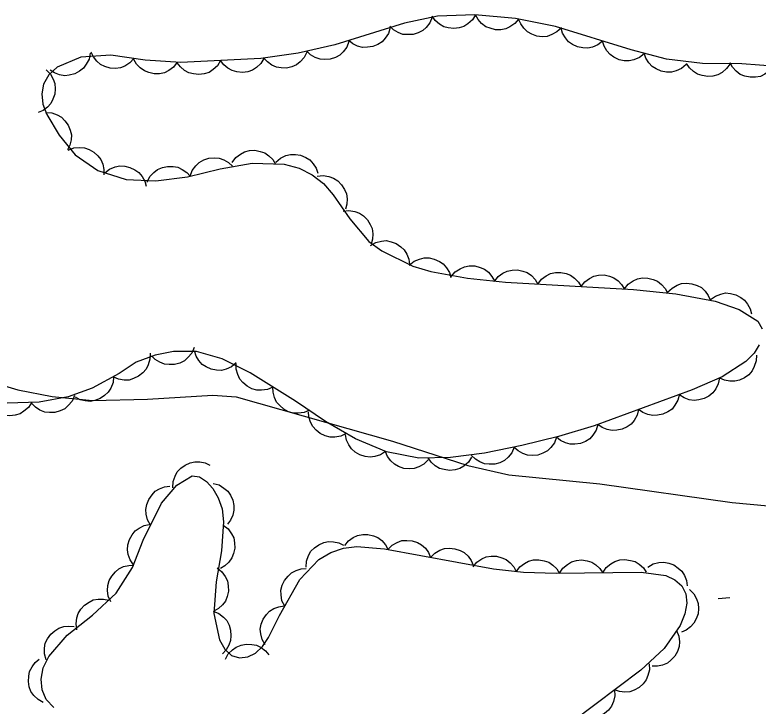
# Model space of a CAD drawing. Extents: x 336540 to 340074, y 5572036 to 5573747.
# Drawn here: x 337918.1 to 337969.5, y 5572383.9 to 5572431.7 of the extents above; entities that cross this region are included whole.
import ezdxf

# ---------------------------------------------------------------- set-up
doc = ezdxf.new("R2010")
doc.units = 0
for name, color, linetype in [('Niveau 2', 7, 'Continuous'), ('Niveau 3', 7, 'Continuous'), ('Niveau 44', 7, 'Continuous')]:
    doc.layers.add(name, color=color, linetype=linetype)

msp = doc.modelspace()

# ---------------------------------------------------------------- linework, layer by layer
at = {"layer": 'Niveau 2'}
msp.add_lwpolyline([(337916.28, 5572406.36), (337918.29, 5572405.77), (337920.68, 5572405.29), (337923.46, 5572405.02), (337927.27, 5572405.11), (337931.78, 5572405.39), (337933.4, 5572405.28), (337944.21, 5572402.2), (337949.41, 5572400.53), (337952.25, 5572399.89), (337958.52, 5572399.25), (337967.67, 5572397.97), (337970.17, 5572397.74)], dxfattribs=at)
at = {"layer": 'Niveau 3'}
msp.add_line((337966.7, 5572391.32), (337967.51, 5572391.39), dxfattribs=at)
at = {"layer": 'Niveau 44'}
for points in [[(337970.8, 5572428.13), (337968.34, 5572428.32), (337965.63, 5572428.33), (337963.13, 5572428.63), (337960.7, 5572429.28), (337955.47, 5572430.89), (337952.71, 5572431.44), (337949.88, 5572431.7), (337947.32, 5572431.61), (337945.02, 5572431.13), (337940.22, 5572429.63), (337937.68, 5572429.04), (337935.09, 5572428.68), (337929.57, 5572428.4), (337927.11, 5572428.56), (337924.74, 5572428.91), (337922.66, 5572428.78), (337921.02, 5572428.08), (337920.44, 5572427.54), (337920.07, 5572426.9), (337919.95, 5572426.24), (337920.03, 5572425.53), (337920.31, 5572424.81), (337921.15, 5572423.38), (337922.26, 5572422.02), (337923.83, 5572420.93), (337925.78, 5572420.3), (337927.83, 5572420.21), (337930.02, 5572420.5), (337932.28, 5572421.04), (337934.5, 5572421.44), (337936.72, 5572421.36), (337937.74, 5572421.09), (337938.65, 5572420.64), (337939.42, 5572420.03), (337940.09, 5572419.26)], [(337946.95, 5572431.53), (337946.79, 5572431.15), (337946.53, 5572430.83), (337946.29, 5572430.61), (337945.98, 5572430.45), (337945.63, 5572430.34), (337945.24, 5572430.33), (337944.92, 5572430.35), (337944.59, 5572430.48), (337944.27, 5572430.67), (337944.01, 5572430.92)], [(337949.94, 5572431.7), (337949.72, 5572431.35), (337949.41, 5572431.08), (337949.14, 5572430.9), (337948.8, 5572430.8), (337948.43, 5572430.75), (337948.05, 5572430.8), (337947.74, 5572430.88), (337947.44, 5572431.06), (337947.15, 5572431.31), (337946.94, 5572431.6)], [(337952.93, 5572431.42), (337952.66, 5572431.1), (337952.32, 5572430.87), (337952.03, 5572430.73), (337951.68, 5572430.67), (337951.31, 5572430.67), (337950.94, 5572430.77), (337950.64, 5572430.88), (337950.36, 5572431.1), (337950.11, 5572431.38), (337949.94, 5572431.69)], [(337955.87, 5572430.81), (337955.57, 5572430.52), (337955.21, 5572430.33), (337954.9, 5572430.21), (337954.55, 5572430.19), (337954.18, 5572430.23), (337953.82, 5572430.37), (337953.53, 5572430.52), (337953.28, 5572430.77), (337953.06, 5572431.07), (337952.92, 5572431.4)], [(337944.04, 5572430.82), (337943.92, 5572430.42), (337943.69, 5572430.08), (337943.48, 5572429.84), (337943.18, 5572429.65), (337942.84, 5572429.51), (337942.46, 5572429.46), (337942.13, 5572429.45), (337941.79, 5572429.54), (337941.46, 5572429.7), (337941.18, 5572429.93)], [(337958.72, 5572429.89), (337958.4, 5572429.63), (337958.02, 5572429.47), (337957.7, 5572429.39), (337957.35, 5572429.41), (337956.99, 5572429.49), (337956.65, 5572429.66), (337956.37, 5572429.83), (337956.15, 5572430.11), (337955.96, 5572430.43), (337955.86, 5572430.77)], [(337941.19, 5572429.86), (337941.04, 5572429.47), (337940.8, 5572429.15), (337940.56, 5572428.91), (337940.25, 5572428.75), (337939.9, 5572428.64), (337939.51, 5572428.61), (337939.19, 5572428.63), (337938.86, 5572428.75), (337938.54, 5572428.93), (337938.27, 5572429.18)], [(337961.59, 5572429.01), (337961.27, 5572428.74), (337960.89, 5572428.59), (337960.57, 5572428.51), (337960.22, 5572428.52), (337959.86, 5572428.6), (337959.51, 5572428.77), (337959.24, 5572428.95), (337959.01, 5572429.22), (337958.83, 5572429.54), (337958.72, 5572429.89)], [(337923.3, 5572429.05), (337923.22, 5572428.64), (337923.03, 5572428.28), (337922.84, 5572428.01), (337922.56, 5572427.8), (337922.23, 5572427.62), (337921.86, 5572427.53), (337921.54, 5572427.49), (337921.19, 5572427.56), (337920.84, 5572427.68), (337920.54, 5572427.88)], [(337926.33, 5572428.67), (337926.05, 5572428.37), (337925.7, 5572428.16), (337925.4, 5572428.03), (337925.05, 5572427.99), (337924.68, 5572428.01), (337924.31, 5572428.13), (337924.02, 5572428.26), (337923.75, 5572428.5), (337923.52, 5572428.79), (337923.37, 5572429.11)], [(337938.28, 5572429.12), (337938.1, 5572428.75), (337937.82, 5572428.45), (337937.56, 5572428.24), (337937.24, 5572428.11), (337936.88, 5572428.02), (337936.5, 5572428.04), (337936.17, 5572428.08), (337935.86, 5572428.23), (337935.55, 5572428.44), (337935.31, 5572428.71)], [(337964.5, 5572428.26), (337964.18, 5572427.99), (337963.81, 5572427.82), (337963.49, 5572427.73), (337963.14, 5572427.73), (337962.78, 5572427.8), (337962.43, 5572427.96), (337962.15, 5572428.12), (337961.92, 5572428.39), (337961.72, 5572428.7), (337961.6, 5572429.04)], [(337929.32, 5572428.42), (337929.06, 5572428.09), (337928.73, 5572427.85), (337928.44, 5572427.7), (337928.1, 5572427.63), (337927.73, 5572427.62), (337927.35, 5572427.71), (337927.05, 5572427.82), (337926.76, 5572428.03), (337926.51, 5572428.3), (337926.33, 5572428.61)], [(337932.32, 5572428.54), (337932.1, 5572428.18), (337931.8, 5572427.91), (337931.52, 5572427.72), (337931.19, 5572427.62), (337930.82, 5572427.57), (337930.44, 5572427.61), (337930.13, 5572427.68), (337929.82, 5572427.86), (337929.54, 5572428.1), (337929.32, 5572428.39)], [(337935.31, 5572428.69), (337935.1, 5572428.33), (337934.79, 5572428.06), (337934.52, 5572427.88), (337934.19, 5572427.77), (337933.82, 5572427.72), (337933.44, 5572427.76), (337933.12, 5572427.84), (337932.82, 5572428.01), (337932.53, 5572428.25), (337932.32, 5572428.54)], [(337970.52, 5572428.15), (337970.26, 5572427.82), (337969.93, 5572427.59), (337969.63, 5572427.44), (337969.29, 5572427.38), (337968.92, 5572427.38), (337968.55, 5572427.47), (337968.24, 5572427.58), (337967.96, 5572427.8), (337967.71, 5572428.07), (337967.53, 5572428.38)], [(337920.25, 5572427.89), (337920.55, 5572427.6), (337920.74, 5572427.24), (337920.86, 5572426.94), (337920.89, 5572426.59), (337920.86, 5572426.22), (337920.73, 5572425.86), (337920.58, 5572425.56), (337920.34, 5572425.31), (337920.04, 5572425.09), (337919.71, 5572424.94)], [(337967.53, 5572428.32), (337967.29, 5572427.98), (337966.98, 5572427.72), (337966.69, 5572427.55), (337966.35, 5572427.46), (337965.99, 5572427.43), (337965.61, 5572427.5), (337965.29, 5572427.59), (337965, 5572427.78), (337964.73, 5572428.04), (337964.53, 5572428.33)], [(337920.22, 5572424.95), (337920.64, 5572424.93), (337921.02, 5572424.79), (337921.31, 5572424.63), (337921.56, 5572424.38), (337921.78, 5572424.08), (337921.91, 5572423.72), (337922, 5572423.41), (337921.98, 5572423.06), (337921.9, 5572422.69), (337921.74, 5572422.37)], [(337921.78, 5572422.35), (337922.17, 5572422.5), (337922.58, 5572422.53), (337922.91, 5572422.51), (337923.24, 5572422.39), (337923.56, 5572422.21), (337923.83, 5572421.94), (337924.04, 5572421.69), (337924.17, 5572421.36), (337924.25, 5572421), (337924.25, 5572420.64)], [(337933.12, 5572421.49), (337933.36, 5572421.83), (337933.69, 5572422.07), (337933.98, 5572422.23), (337934.32, 5572422.31), (337934.69, 5572422.33), (337935.06, 5572422.25), (337935.38, 5572422.15), (337935.66, 5572421.95), (337935.93, 5572421.69), (337936.12, 5572421.38)], [(337930.21, 5572420.55), (337930.36, 5572420.94), (337930.61, 5572421.26), (337930.84, 5572421.49), (337931.15, 5572421.66), (337931.5, 5572421.78), (337931.88, 5572421.8), (337932.21, 5572421.79), (337932.54, 5572421.67), (337932.86, 5572421.49), (337933.13, 5572421.24)], [(337936.14, 5572421.51), (337936.45, 5572421.79), (337936.82, 5572421.96), (337937.14, 5572422.05), (337937.49, 5572422.05), (337937.85, 5572421.99), (337938.2, 5572421.83), (337938.48, 5572421.66), (337938.72, 5572421.4), (337938.92, 5572421.09), (337939.04, 5572420.75)], [(337924.31, 5572420.77), (337924.64, 5572421.03), (337925.02, 5572421.18), (337925.34, 5572421.25), (337925.69, 5572421.24), (337926.05, 5572421.15), (337926.39, 5572420.98), (337926.67, 5572420.8), (337926.89, 5572420.52), (337927.07, 5572420.2), (337927.17, 5572419.85)], [(337927.24, 5572420.13), (337927.43, 5572420.51), (337927.71, 5572420.8), (337927.96, 5572421.01), (337928.29, 5572421.14), (337928.65, 5572421.22), (337929.03, 5572421.21), (337929.36, 5572421.16), (337929.67, 5572421.01), (337929.98, 5572420.79), (337930.21, 5572420.53)], [(337938.99, 5572420.53), (337939.4, 5572420.58), (337939.8, 5572420.51), (337940.12, 5572420.41), (337940.41, 5572420.21), (337940.68, 5572419.95), (337940.88, 5572419.62), (337941.02, 5572419.33), (337941.06, 5572418.98), (337941.05, 5572418.61), (337940.96, 5572418.26)], [(337940.09, 5572419.26), (337941.24, 5572417.58), (337942.57, 5572416.02), (337943.46, 5572415.37), (337945.61, 5572414.32), (337946.85, 5572413.95), (337949.39, 5572413.48), (337952.02, 5572413.21), (337960.85, 5572412.69), (337963.79, 5572412.4), (337966.5, 5572411.89), (337968.16, 5572411.31), (337969.45, 5572410.5), (337969.76, 5572409.98)], [(337940.78, 5572418.12), (337941.19, 5572418.17), (337941.59, 5572418.09), (337941.91, 5572417.99), (337942.19, 5572417.79), (337942.46, 5572417.53), (337942.65, 5572417.2), (337942.79, 5572416.91), (337942.83, 5572416.56), (337942.82, 5572416.19), (337942.72, 5572415.84)], [(337942.68, 5572415.75), (337943.04, 5572415.96), (337943.44, 5572416.05), (337943.77, 5572416.08), (337944.11, 5572416.01), (337944.46, 5572415.88), (337944.77, 5572415.66), (337945.01, 5572415.44), (337945.19, 5572415.14), (337945.33, 5572414.79), (337945.38, 5572414.43)], [(337945.36, 5572414.39), (337945.69, 5572414.66), (337946.06, 5572414.81), (337946.38, 5572414.9), (337946.73, 5572414.89), (337947.09, 5572414.81), (337947.44, 5572414.64), (337947.71, 5572414.47), (337947.94, 5572414.2), (337948.13, 5572413.88), (337948.24, 5572413.54)], [(337948.26, 5572413.6), (337948.53, 5572413.92), (337948.87, 5572414.14), (337949.17, 5572414.28), (337949.51, 5572414.34), (337949.88, 5572414.33), (337950.25, 5572414.23), (337950.56, 5572414.11), (337950.83, 5572413.89), (337951.07, 5572413.61), (337951.24, 5572413.29)], [(337951.24, 5572413.26), (337951.5, 5572413.59), (337951.83, 5572413.82), (337952.12, 5572413.98), (337952.46, 5572414.05), (337952.83, 5572414.06), (337953.21, 5572413.97), (337953.51, 5572413.87), (337953.8, 5572413.66), (337954.05, 5572413.39), (337954.24, 5572413.08)], [(337954.24, 5572413.08), (337954.49, 5572413.41), (337954.82, 5572413.65), (337955.11, 5572413.8), (337955.46, 5572413.87), (337955.83, 5572413.88), (337956.2, 5572413.8), (337956.51, 5572413.69), (337956.79, 5572413.48), (337957.05, 5572413.21), (337957.23, 5572412.9)], [(337957.23, 5572412.9), (337957.49, 5572413.23), (337957.82, 5572413.47), (337958.11, 5572413.63), (337958.45, 5572413.7), (337958.82, 5572413.71), (337959.2, 5572413.62), (337959.5, 5572413.51), (337959.79, 5572413.3), (337960.04, 5572413.04), (337960.23, 5572412.73)], [(337960.23, 5572412.75), (337960.5, 5572413.07), (337960.83, 5572413.3), (337961.13, 5572413.44), (337961.48, 5572413.5), (337961.85, 5572413.49), (337962.22, 5572413.39), (337962.52, 5572413.27), (337962.8, 5572413.05), (337963.04, 5572412.77), (337963.21, 5572412.46)], [(337963.22, 5572412.51), (337963.52, 5572412.8), (337963.87, 5572413), (337964.18, 5572413.11), (337964.53, 5572413.14), (337964.9, 5572413.1), (337965.26, 5572412.97), (337965.55, 5572412.83), (337965.81, 5572412.58), (337966.03, 5572412.28), (337966.17, 5572411.95)], [(337966.18, 5572412), (337966.52, 5572412.25), (337966.9, 5572412.39), (337967.22, 5572412.46), (337967.57, 5572412.43), (337967.93, 5572412.34), (337968.27, 5572412.15), (337968.53, 5572411.97), (337968.75, 5572411.69), (337968.92, 5572411.36), (337969.01, 5572411.01)], [(337969.54, 5572408.88), (337969.19, 5572408.29), (337968.62, 5572407.71), (337966.99, 5572406.67), (337964.91, 5572405.77), (337958.15, 5572403.28), (337955.68, 5572402.53), (337953.14, 5572401.9), (337950.55, 5572401.39), (337948.21, 5572401.08), (337946.01, 5572401.04), (337943.79, 5572401.47), (337941.64, 5572402.36), (337939.56, 5572403.57), (337937.49, 5572404.97), (337934.37, 5572406.93), (337932.42, 5572407.9), (337930.64, 5572408.41), (337929.06, 5572408.41), (337927.79, 5572408.17), (337926.49, 5572407.67), (337925.3, 5572406.88), (337923.43, 5572405.87), (337921.77, 5572405.28), (337919.78, 5572404.91), (337917.57, 5572404.85)], [(337930.49, 5572408.68), (337930.32, 5572408.3), (337930.06, 5572407.99), (337929.81, 5572407.76), (337929.49, 5572407.61), (337929.14, 5572407.51), (337928.76, 5572407.51), (337928.43, 5572407.53), (337928.11, 5572407.67), (337927.79, 5572407.87), (337927.54, 5572408.12)], [(337933.4, 5572407.62), (337933.08, 5572407.35), (337932.71, 5572407.19), (337932.39, 5572407.1), (337932.04, 5572407.11), (337931.67, 5572407.18), (337931.33, 5572407.35), (337931.05, 5572407.52), (337930.82, 5572407.79), (337930.63, 5572408.1), (337930.52, 5572408.45)], [(337927.44, 5572408.3), (337927.43, 5572407.88), (337927.31, 5572407.49), (337927.17, 5572407.19), (337926.94, 5572406.93), (337926.65, 5572406.7), (337926.3, 5572406.54), (337925.99, 5572406.44), (337925.64, 5572406.44), (337925.27, 5572406.5), (337924.94, 5572406.64)], [(337969.35, 5572408.17), (337969.33, 5572407.76), (337969.21, 5572407.37), (337969.06, 5572407.07), (337968.82, 5572406.81), (337968.53, 5572406.59), (337968.18, 5572406.44), (337967.86, 5572406.35), (337967.51, 5572406.35), (337967.15, 5572406.42), (337966.82, 5572406.56)], [(337935.93, 5572405.95), (337935.55, 5572405.78), (337935.14, 5572405.73), (337934.81, 5572405.74), (337934.48, 5572405.84), (337934.15, 5572406.01), (337933.86, 5572406.27), (337933.64, 5572406.51), (337933.5, 5572406.83), (337933.4, 5572407.19), (337933.39, 5572407.55)], [(337924.92, 5572406.67), (337924.88, 5572406.26), (337924.72, 5572405.88), (337924.55, 5572405.6), (337924.3, 5572405.36), (337923.99, 5572405.15), (337923.62, 5572405.03), (337923.31, 5572404.96), (337922.96, 5572404.99), (337922.6, 5572405.08), (337922.28, 5572405.25)], [(337966.8, 5572406.59), (337966.72, 5572406.18), (337966.54, 5572405.82), (337966.34, 5572405.55), (337966.07, 5572405.33), (337965.74, 5572405.15), (337965.37, 5572405.06), (337965.05, 5572405.02), (337964.7, 5572405.08), (337964.35, 5572405.2), (337964.05, 5572405.4)], [(337938.47, 5572404.35), (337938.09, 5572404.19), (337937.68, 5572404.14), (337937.35, 5572404.14), (337937.02, 5572404.25), (337936.69, 5572404.42), (337936.4, 5572404.67), (337936.18, 5572404.91), (337936.04, 5572405.23), (337935.94, 5572405.59), (337935.93, 5572405.95)], [(337922.21, 5572405.36), (337922.05, 5572404.98), (337921.78, 5572404.67), (337921.54, 5572404.45), (337921.22, 5572404.3), (337920.86, 5572404.2), (337920.48, 5572404.19), (337920.16, 5572404.22), (337919.83, 5572404.36), (337919.52, 5572404.56), (337919.26, 5572404.81)], [(337964.03, 5572405.45), (337963.93, 5572405.04), (337963.72, 5572404.69), (337963.52, 5572404.43), (337963.23, 5572404.23), (337962.89, 5572404.07), (337962.52, 5572404), (337962.19, 5572403.98), (337961.85, 5572404.06), (337961.51, 5572404.2), (337961.21, 5572404.41)], [(337919.26, 5572404.9), (337919.03, 5572404.54), (337918.72, 5572404.28), (337918.45, 5572404.1), (337918.11, 5572404), (337917.74, 5572403.96), (337917.36, 5572404.01), (337917.05, 5572404.09), (337916.75, 5572404.28), (337916.47, 5572404.52), (337916.26, 5572404.81)], [(337940.99, 5572402.74), (337940.62, 5572402.55), (337940.22, 5572402.49), (337939.88, 5572402.49), (337939.55, 5572402.58), (337939.21, 5572402.74), (337938.92, 5572402.98), (337938.69, 5572403.22), (337938.53, 5572403.53), (337938.42, 5572403.89), (337938.4, 5572404.24)], [(337961.21, 5572404.41), (337961.11, 5572404), (337960.91, 5572403.65), (337960.7, 5572403.39), (337960.41, 5572403.19), (337960.08, 5572403.04), (337959.7, 5572402.96), (337959.38, 5572402.94), (337959.03, 5572403.02), (337958.69, 5572403.16), (337958.4, 5572403.37)], [(337958.4, 5572403.36), (337958.28, 5572402.96), (337958.05, 5572402.62), (337957.83, 5572402.37), (337957.53, 5572402.19), (337957.19, 5572402.05), (337956.81, 5572402), (337956.48, 5572402), (337956.15, 5572402.1), (337955.81, 5572402.26), (337955.53, 5572402.49)], [(337943.72, 5572401.5), (337943.37, 5572401.27), (337942.98, 5572401.15), (337942.66, 5572401.1), (337942.31, 5572401.15), (337941.95, 5572401.26), (337941.63, 5572401.46), (337941.37, 5572401.67), (337941.18, 5572401.96), (337941.02, 5572402.29), (337940.95, 5572402.65)], [(337955.53, 5572402.49), (337955.39, 5572402.1), (337955.14, 5572401.78), (337954.91, 5572401.54), (337954.6, 5572401.37), (337954.25, 5572401.25), (337953.87, 5572401.22), (337953.54, 5572401.23), (337953.21, 5572401.35), (337952.89, 5572401.53), (337952.62, 5572401.77)], [(337952.61, 5572401.8), (337952.45, 5572401.41), (337952.19, 5572401.1), (337951.95, 5572400.88), (337951.63, 5572400.72), (337951.28, 5572400.62), (337950.89, 5572400.61), (337950.57, 5572400.64), (337950.24, 5572400.77), (337949.93, 5572400.96), (337949.67, 5572401.22)], [(337946.66, 5572400.91), (337946.37, 5572400.62), (337946.01, 5572400.43), (337945.7, 5572400.31), (337945.35, 5572400.29), (337944.98, 5572400.33), (337944.62, 5572400.46), (337944.33, 5572400.61), (337944.08, 5572400.85), (337943.86, 5572401.15), (337943.72, 5572401.48)], [(337929.01, 5572398.99), (337929.03, 5572399.41), (337929.17, 5572399.79), (337929.32, 5572400.08), (337929.56, 5572400.34), (337929.86, 5572400.56), (337930.22, 5572400.7), (337930.53, 5572400.79), (337930.88, 5572400.77), (337931.25, 5572400.7), (337931.57, 5572400.55)], [(337949.67, 5572401.11), (337949.45, 5572400.76), (337949.13, 5572400.49), (337948.86, 5572400.32), (337948.52, 5572400.22), (337948.15, 5572400.18), (337947.77, 5572400.24), (337947.45, 5572400.32), (337947.16, 5572400.51), (337946.88, 5572400.76), (337946.67, 5572401.05)], [(337920.8, 5572383.78), (337920.27, 5572384.33), (337919.98, 5572385), (337919.91, 5572385.74), (337920.06, 5572386.52), (337920.45, 5572387.32), (337921.7, 5572388.8), (337923.47, 5572390.17), (337925.09, 5572391.69), (337926.23, 5572393.48), (337926.96, 5572395.37), (337928.22, 5572397.92), (337929.29, 5572399.16), (337930.36, 5572399.81), (337930.86, 5572399.74), (337931.34, 5572399.43), (337931.78, 5572398.94), (337932.15, 5572398.3), (337932.42, 5572397.53), (337932.52, 5572396.64), (337932.38, 5572394.63), (337932.01, 5572392.48), (337931.84, 5572390.3), (337932.24, 5572388.46), (337932.61, 5572387.83), (337933.08, 5572387.39), (337933.63, 5572387.22), (337934.2, 5572387.28), (337934.73, 5572387.54), (337935.21, 5572388.01), (337935.63, 5572388.62), (337936.38, 5572390.15), (337937.8, 5572392.63), (337939.11, 5572394.02), (337939.93, 5572394.5), (337940.81, 5572394.81), (337941.74, 5572394.92), (337943.64, 5572394.76), (337951.17, 5572393.37), (337953.26, 5572393.15), (337955.52, 5572393.07), (337961.38, 5572393.14), (337963.09, 5572392.92), (337963.72, 5572392.62), (337964.19, 5572392.21), (337964.48, 5572391.66), (337964.55, 5572391), (337964.41, 5572390.27), (337964.08, 5572389.47), (337962.98, 5572387.86), (337961.36, 5572386.38), (337956.59, 5572382.77)], [(337927.47, 5572396.41), (337927.27, 5572396.77), (337927.18, 5572397.17), (337927.15, 5572397.49), (337927.22, 5572397.84), (337927.35, 5572398.18), (337927.58, 5572398.49), (337927.79, 5572398.74), (337928.1, 5572398.91), (337928.44, 5572399.05), (337928.8, 5572399.1)], [(337931.8, 5572399.29), (337932.21, 5572399.19), (337932.55, 5572398.97), (337932.81, 5572398.76), (337933, 5572398.47), (337933.16, 5572398.14), (337933.22, 5572397.76), (337933.24, 5572397.43), (337933.16, 5572397.09), (337933.01, 5572396.75), (337932.79, 5572396.46)], [(337926.3, 5572393.65), (337926.06, 5572393.99), (337925.93, 5572394.38), (337925.87, 5572394.7), (337925.91, 5572395.05), (337926.01, 5572395.41), (337926.21, 5572395.74), (337926.41, 5572396), (337926.69, 5572396.2), (337927.03, 5572396.37), (337927.38, 5572396.45)], [(337932.5, 5572396.4), (337932.83, 5572396.15), (337933.07, 5572395.81), (337933.22, 5572395.52), (337933.28, 5572395.18), (337933.29, 5572394.81), (337933.2, 5572394.43), (337933.09, 5572394.13), (337932.88, 5572393.85), (337932.61, 5572393.59), (337932.3, 5572393.41)], [(337940.9, 5572394.99), (337941.16, 5572395.32), (337941.49, 5572395.54), (337941.79, 5572395.69), (337942.14, 5572395.75), (337942.5, 5572395.75), (337942.88, 5572395.66), (337943.18, 5572395.55), (337943.46, 5572395.33), (337943.71, 5572395.05), (337943.88, 5572394.74)], [(337938.22, 5572393.5), (337938.25, 5572393.92), (337938.39, 5572394.3), (337938.55, 5572394.59), (337938.8, 5572394.84), (337939.1, 5572395.05), (337939.46, 5572395.19), (337939.77, 5572395.27), (337940.12, 5572395.25), (337940.49, 5572395.17), (337940.81, 5572395.02)], [(337943.88, 5572394.72), (337944.17, 5572395.01), (337944.53, 5572395.21), (337944.84, 5572395.33), (337945.19, 5572395.35), (337945.56, 5572395.32), (337945.92, 5572395.19), (337946.21, 5572395.04), (337946.47, 5572394.8), (337946.69, 5572394.5), (337946.83, 5572394.17)], [(337946.83, 5572394.17), (337947.12, 5572394.47), (337947.48, 5572394.66), (337947.79, 5572394.78), (337948.14, 5572394.81), (337948.51, 5572394.77), (337948.87, 5572394.64), (337949.16, 5572394.5), (337949.42, 5572394.25), (337949.64, 5572393.96), (337949.78, 5572393.63)], [(337949.77, 5572393.52), (337950.04, 5572393.84), (337950.38, 5572394.06), (337950.67, 5572394.2), (337951.02, 5572394.25), (337951.39, 5572394.25), (337951.76, 5572394.14), (337952.06, 5572394.02), (337952.34, 5572393.8), (337952.58, 5572393.52), (337952.75, 5572393.2)], [(337952.75, 5572393.17), (337952.99, 5572393.51), (337953.32, 5572393.75), (337953.61, 5572393.91), (337953.95, 5572393.99), (337954.32, 5572394.01), (337954.69, 5572393.93), (337955, 5572393.83), (337955.29, 5572393.63), (337955.55, 5572393.37), (337955.75, 5572393.06)], [(337955.75, 5572393.07), (337955.98, 5572393.42), (337956.29, 5572393.68), (337956.57, 5572393.86), (337956.91, 5572393.95), (337957.27, 5572393.99), (337957.65, 5572393.93), (337957.97, 5572393.84), (337958.26, 5572393.65), (337958.54, 5572393.4), (337958.75, 5572393.11)], [(337958.75, 5572393.11), (337958.97, 5572393.46), (337959.29, 5572393.72), (337959.57, 5572393.89), (337959.91, 5572393.99), (337960.27, 5572394.02), (337960.65, 5572393.96), (337960.97, 5572393.88), (337961.26, 5572393.69), (337961.54, 5572393.44), (337961.74, 5572393.14)], [(337924.72, 5572391.1), (337924.55, 5572391.49), (337924.5, 5572391.89), (337924.51, 5572392.22), (337924.62, 5572392.56), (337924.79, 5572392.88), (337925.04, 5572393.17), (337925.29, 5572393.38), (337925.61, 5572393.53), (337925.97, 5572393.62), (337926.33, 5572393.63)], [(337932.08, 5572393.44), (337932.41, 5572393.18), (337932.64, 5572392.84), (337932.79, 5572392.55), (337932.85, 5572392.2), (337932.86, 5572391.83), (337932.77, 5572391.46), (337932.65, 5572391.15), (337932.44, 5572390.88), (337932.16, 5572390.63), (337931.85, 5572390.45)], [(337961.86, 5572393.5), (337962.22, 5572393.72), (337962.62, 5572393.81), (337962.95, 5572393.85), (337963.29, 5572393.78), (337963.64, 5572393.65), (337963.95, 5572393.43), (337964.2, 5572393.22), (337964.38, 5572392.91), (337964.52, 5572392.57), (337964.57, 5572392.21)], [(337936.75, 5572390.79), (337936.56, 5572391.17), (337936.5, 5572391.57), (337936.49, 5572391.9), (337936.58, 5572392.24), (337936.74, 5572392.57), (337936.98, 5572392.87), (337937.21, 5572393.1), (337937.53, 5572393.26), (337937.88, 5572393.37), (337938.24, 5572393.4)], [(337964.73, 5572391.95), (337965.03, 5572391.65), (337965.22, 5572391.3), (337965.34, 5572390.99), (337965.36, 5572390.64), (337965.32, 5572390.27), (337965.19, 5572389.91), (337965.04, 5572389.62), (337964.8, 5572389.36), (337964.5, 5572389.14), (337964.17, 5572389)], [(337922.39, 5572389.16), (337922.33, 5572389.57), (337922.38, 5572389.98), (337922.47, 5572390.29), (337922.66, 5572390.59), (337922.9, 5572390.87), (337923.22, 5572391.08), (337923.51, 5572391.23), (337923.86, 5572391.29), (337924.23, 5572391.29), (337924.58, 5572391.21)], [(337931.81, 5572390.44), (337932.2, 5572390.29), (337932.51, 5572390.03), (337932.74, 5572389.8), (337932.9, 5572389.48), (337933.01, 5572389.13), (337933.03, 5572388.75), (337933.01, 5572388.42), (337932.88, 5572388.09), (337932.69, 5572387.77), (337932.45, 5572387.51)], [(337935.39, 5572388.12), (337935.18, 5572388.48), (337935.09, 5572388.88), (337935.06, 5572389.21), (337935.13, 5572389.55), (337935.26, 5572389.9), (337935.48, 5572390.21), (337935.7, 5572390.45), (337936, 5572390.63), (337936.35, 5572390.76), (337936.71, 5572390.81)], [(337920.26, 5572387.09), (337920.14, 5572387.49), (337920.15, 5572387.9), (337920.2, 5572388.23), (337920.35, 5572388.54), (337920.57, 5572388.85), (337920.86, 5572389.09), (337921.13, 5572389.28), (337921.47, 5572389.38), (337921.83, 5572389.42), (337922.19, 5572389.38)], [(337963.84, 5572389.12), (337963.99, 5572388.73), (337964.03, 5572388.33), (337964.01, 5572388), (337963.89, 5572387.66), (337963.71, 5572387.34), (337963.45, 5572387.07), (337963.2, 5572386.86), (337962.87, 5572386.72), (337962.51, 5572386.64), (337962.15, 5572386.64)], [(337932.65, 5572387.12), (337932.85, 5572387.49), (337933.14, 5572387.77), (337933.4, 5572387.97), (337933.73, 5572388.1), (337934.09, 5572388.17), (337934.48, 5572388.15), (337934.8, 5572388.09), (337935.11, 5572387.93), (337935.41, 5572387.71), (337935.64, 5572387.43)], [(337920.06, 5572384.13), (337919.7, 5572384.33), (337919.41, 5572384.62), (337919.21, 5572384.89), (337919.09, 5572385.22), (337919.03, 5572385.58), (337919.05, 5572385.96), (337919.11, 5572386.28), (337919.28, 5572386.6), (337919.5, 5572386.89), (337919.78, 5572387.12)], [(337961.93, 5572386.81), (337961.96, 5572386.4), (337961.86, 5572386), (337961.74, 5572385.69), (337961.52, 5572385.42), (337961.25, 5572385.17), (337960.91, 5572384.99), (337960.6, 5572384.87), (337960.25, 5572384.85), (337959.88, 5572384.89), (337959.54, 5572385)], [(337959.54, 5572385), (337959.56, 5572384.59), (337959.47, 5572384.19), (337959.34, 5572383.88), (337959.13, 5572383.61), (337958.85, 5572383.36), (337958.51, 5572383.18), (337958.21, 5572383.06), (337957.86, 5572383.04), (337957.49, 5572383.08), (337957.15, 5572383.19)]]:
    msp.add_lwpolyline(points, dxfattribs=at)

doc.saveas('drawing.dxf')
